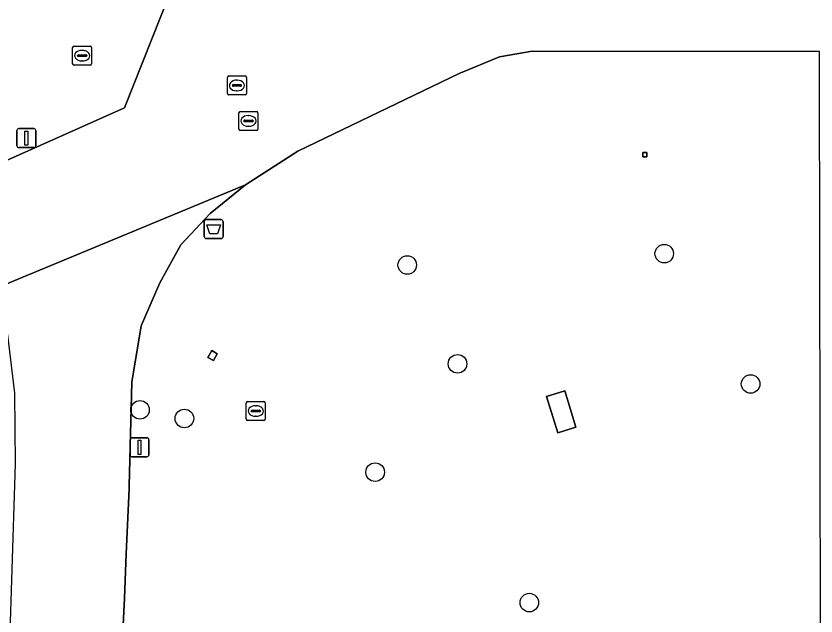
# Model space of a CAD drawing. Extents: x 161477 to 163040, y 383680 to 384871.
# Drawn here: x 161717.63 to 161759.79, y 384159.8 to 384191.39 of the extents above; entities that cross this region are included whole.
import ezdxf

# ---------------------------------------------------------------- set-up
doc = ezdxf.new("R2010")
doc.units = 0
for name, color, linetype in [('IMGEO_Afvalbak', 7, 'Continuous'), ('IMGEO_Boom', 7, 'Continuous'), ('IMGEO_Brandkraan', 7, 'Continuous'), ('IMGEO_Groenvoorziening', 7, 'Continuous'), ('IMGEO_Lichtmast', 7, 'Continuous'), ('IMGEO_Rijbaan_lokaal_gesloten', 7, 'Continuous'), ('IMGEO_Rioolput', 7, 'Continuous'), ('IMGEO_Voetpad_gesloten', 7, 'Continuous')]:
    doc.layers.add(name, color=color, linetype=linetype)

msp = doc.modelspace()

# ---------------------------------------------------------------- linework, layer by layer
at = {"layer": 'IMGEO_Afvalbak'}
for p, q in [((161727.555, 384179.77), (161727.555, 384180.57)), ((161727.555, 384180.57), (161727.555, 384179.77)), ((161727.655, 384180.67), (161728.445, 384180.67)), ((161728.445, 384180.67), (161727.655, 384180.67)), ((161728.545, 384180.57), (161728.545, 384179.77)), ((161728.545, 384179.77), (161728.545, 384180.57)), ((161728.445, 384179.67), (161727.655, 384179.67)), ((161727.655, 384179.67), (161728.445, 384179.67))]:
    msp.add_line(p, q, dxfattribs=at)
msp.add_lwpolyline([(161727.698, 384180.384), (161728.402, 384180.384), (161728.253, 384179.914), (161727.847, 384179.914), (161727.698, 384180.384)], dxfattribs=at)
for centre, start, end in [((161727.655, 384180.57), 90, 180), ((161727.655, 384180.57), 90, 180), ((161728.445, 384180.57), 0, 90), ((161728.445, 384180.57), 360, 90), ((161727.655, 384179.77), 180, 270), ((161727.655, 384179.77), 180, 270), ((161728.445, 384179.77), 270, 0), ((161728.445, 384179.77), 270, 0)]:
    msp.add_arc(centre, 0.1, start, end, dxfattribs=at)
at = {"layer": 'IMGEO_Boom'}
for centre in [(161751.793, 384178.874), (161738.25, 384178.277), (161740.901, 384173.075), (161756.343, 384172.014), (161724.17, 384170.65), (161726.508, 384170.197), (161736.559, 384167.369), (161744.682, 384160.503)]:
    msp.add_circle(centre, 0.489, dxfattribs=at)
at = {"layer": 'IMGEO_Brandkraan'}
for p, q in [((161720.619, 384188.874), (161720.619, 384189.726)), ((161720.694, 384189.8), (161721.546, 384189.8)), ((161721.62, 384189.726), (161721.62, 384188.874)), ((161720.878, 384189.294), (161720.878, 384189.306)), ((161721.316, 384189.257), (161720.918, 384189.257)), ((161720.921, 384189.343), (161721.319, 384189.343)), ((161721.107, 384189.58), (161721.132, 384189.58)), ((161721.362, 384189.306), (161721.362, 384189.294)), ((161721.546, 384188.8), (161720.694, 384188.8)), ((161721.13, 384189.02), (161721.105, 384189.02)), ((161729.844, 384171.09), (161730.696, 384171.09)), ((161729.769, 384170.164), (161729.769, 384171.016)), ((161730.071, 384170.633), (161730.469, 384170.633)), ((161730.257, 384170.87), (161730.282, 384170.87)), ((161730.77, 384171.016), (161730.77, 384170.164)), ((161730.028, 384170.584), (161730.028, 384170.596)), ((161730.466, 384170.547), (161730.068, 384170.547)), ((161730.28, 384170.31), (161730.255, 384170.31)), ((161730.512, 384170.596), (161730.512, 384170.584)), ((161730.696, 384170.09), (161729.844, 384170.09))]:
    msp.add_line(p, q, dxfattribs=at)
for points in [[(161720.619, 384188.874), (161720.619, 384189.726)], [(161720.694, 384189.8), (161721.546, 384189.8)], [(161721.62, 384189.726), (161721.62, 384188.874)], [(161721.546, 384188.8), (161720.694, 384188.8)], [(161729.844, 384171.09), (161730.696, 384171.09)], [(161729.769, 384170.164), (161729.769, 384171.016)], [(161730.77, 384171.016), (161730.77, 384170.164)], [(161730.696, 384170.09), (161729.844, 384170.09)]]:
    msp.add_lwpolyline(points, dxfattribs=at)
for centre, radius, start, end in [((161720.696, 384189.724), 0.0765, 91.552, 178.448), ((161720.696, 384189.724), 0.0765, 91.552, 178.448), ((161721.544, 384189.724), 0.0765, 1.552, 88.448), ((161721.544, 384189.724), 0.0765, 1.552, 88.448), ((161720.918, 384189.303), 0.0403, 85.8775, 175.7526), ((161720.915, 384189.293), 0.0366, 178.938, 274.7102), ((161721.319, 384189.3), 0.043, 264.8664, 352.4533), ((161721.323, 384189.305), 0.0386, 1.7309, 96.639), ((161720.696, 384188.876), 0.0765, 181.552, 268.448), ((161720.696, 384188.876), 0.0765, 181.552, 268.448), ((161721.544, 384188.876), 0.0765, 271.552, 358.448), ((161721.544, 384188.876), 0.0765, 271.552, 358.448), ((161729.846, 384171.014), 0.0765, 91.552, 178.448), ((161729.846, 384171.014), 0.0765, 91.552, 178.448), ((161730.694, 384171.014), 0.0765, 1.552, 88.448), ((161730.694, 384171.014), 0.0765, 1.552, 88.448), ((161730.068, 384170.593), 0.0403, 85.8775, 175.7526), ((161730.473, 384170.595), 0.0386, 1.7309, 96.639), ((161730.065, 384170.583), 0.0366, 178.938, 274.7102), ((161730.469, 384170.59), 0.043, 264.8664, 352.4533), ((161729.846, 384170.166), 0.0765, 181.552, 268.448), ((161729.846, 384170.166), 0.0765, 181.552, 268.448), ((161730.694, 384170.166), 0.0765, 271.552, 358.448), ((161730.694, 384170.166), 0.0765, 271.552, 358.448)]:
    msp.add_arc(centre, radius, start, end, dxfattribs=at)
for centre, major_axis, ratio, start_param, end_param in [((161721.106, 384189.3), (-0.387, 0.002), 0.722429, 4.712389, 7.853982), ((161721.131, 384189.3), (-0.39, 0.002), 0.717154, 1.570796, 4.712389), ((161730.256, 384170.59), (-0.387, 0.002), 0.722429, 4.712389, 7.853982), ((161730.281, 384170.59), (-0.39, 0.002), 0.717154, 1.570796, 4.712389)]:
    msp.add_ellipse(centre, major_axis=major_axis, ratio=ratio, start_param=start_param, end_param=end_param, dxfattribs=at)
at = {"layer": 'IMGEO_Groenvoorziening'}
msp.add_lwpolyline([(161694.589, 384173.746), (161723.345, 384186.557), (161727.178, 384196.211), (161730.158, 384210.609), (161739.941, 384261.637)], dxfattribs=at)
for points in [[(161759.977, 384188.732), (161759.976, 384189.513), (161744.828, 384189.533), (161743.11, 384189.23), (161740.985, 384188.366), (161732.479, 384184.27), (161729.725, 384182.49), (161727.866, 384180.984), (161726.316, 384179.346), (161725.221, 384177.344), (161724.224, 384175.071), (161723.737, 384172.104), (161723.605, 384166.648), (161723.598, 384166.489), (161723.448, 384163.067), (161723.347, 384160.739), (161723.254, 384158.616), (161734.619, 384158.605), (161760.033, 384158.521), (161760.032, 384158.93)], [(161750.666, 384184.192), (161750.881, 384184.192), (161750.881, 384183.978), (161750.666, 384183.978)], [(161728.242, 384173.603), (161728.042, 384173.246), (161727.749, 384173.41), (161727.95, 384173.767)], [(161746.55, 384171.653), (161747.135, 384169.74), (161746.179, 384169.448), (161745.594, 384171.36)]]:
    msp.add_lwpolyline(points, close=True, dxfattribs=at)
at = {"layer": 'IMGEO_Lichtmast'}
for p, q in [((161717.784, 384185.457), (161718.574, 384185.457)), ((161718.574, 384185.457), (161717.784, 384185.457)), ((161717.684, 384184.557), (161717.684, 384185.357)), ((161717.684, 384185.357), (161717.684, 384184.557)), ((161718.674, 384185.357), (161718.674, 384184.557)), ((161718.674, 384184.557), (161718.674, 384185.357)), ((161718.574, 384184.457), (161717.784, 384184.457)), ((161717.784, 384184.457), (161718.574, 384184.457)), ((161723.645, 384168.28), (161723.645, 384169.08)), ((161723.645, 384169.08), (161723.645, 384168.28)), ((161723.745, 384169.18), (161724.535, 384169.18)), ((161724.535, 384169.18), (161723.745, 384169.18)), ((161724.635, 384169.08), (161724.635, 384168.28)), ((161724.635, 384168.28), (161724.635, 384169.08)), ((161724.535, 384168.18), (161723.745, 384168.18)), ((161723.745, 384168.18), (161724.535, 384168.18))]:
    msp.add_line(p, q, dxfattribs=at)
for points in [[(161718.104, 384185.332), (161718.254, 384185.332), (161718.254, 384184.582), (161718.104, 384184.582), (161718.104, 384185.332)], [(161724.065, 384169.055), (161724.215, 384169.055), (161724.215, 384168.305), (161724.065, 384168.305), (161724.065, 384169.055)]]:
    msp.add_lwpolyline(points, dxfattribs=at)
for centre, start, end in [((161717.784, 384185.357), 90, 180), ((161717.784, 384185.357), 90, 180), ((161718.574, 384185.357), 0, 90), ((161718.574, 384185.357), 360, 90), ((161717.784, 384184.557), 180, 270), ((161717.784, 384184.557), 180, 270), ((161718.574, 384184.557), 270, 0), ((161718.574, 384184.557), 270, 0), ((161723.745, 384169.08), 90, 180), ((161723.745, 384169.08), 90, 180), ((161724.535, 384169.08), 0, 90), ((161724.535, 384169.08), 360, 90), ((161723.745, 384168.28), 180, 270), ((161723.745, 384168.28), 180, 270), ((161724.535, 384168.28), 270, 0), ((161724.535, 384168.28), 270, 0)]:
    msp.add_arc(centre, 0.1, start, end, dxfattribs=at)
at = {"layer": 'IMGEO_Rijbaan_lokaal_gesloten'}
for points in [[(161733.75, 384274.516), (161730.61, 384275.368), (161728.643, 384275.876), (161728.617, 384275.766), (161728.532, 384275.403), (161728.435, 384275.429), (161727.166, 384270.561), (161727.187, 384270.431), (161727.115, 384270.181), (161727.059, 384269.989), (161728.987, 384269.454), (161735.03, 384268.003), (161737.038, 384267.25), (161738.189, 384266.605), (161739.378, 384265.251), (161739.846, 384264.352), (161740, 384263.58), (161740.086, 384263.15), (161739.941, 384261.637), (161730.158, 384210.609), (161727.178, 384196.211), (161723.345, 384186.557), (161694.589, 384173.746)], [(161690.671, 384165.312), (161699.069, 384169.279), (161713.664, 384175.843), (161729.725, 384182.49), (161732.479, 384184.27), (161740.985, 384188.366), (161743.11, 384189.23), (161744.828, 384189.533), (161759.976, 384189.513)]]:
    msp.add_lwpolyline(points, dxfattribs=at)
at = {"layer": 'IMGEO_Rioolput'}
for p, q in [((161728.776, 384187.304), (161728.776, 384188.156)), ((161728.851, 384188.23), (161729.703, 384188.23)), ((161729.264, 384188.01), (161729.289, 384188.01)), ((161729.777, 384188.156), (161729.777, 384187.304)), ((161729.035, 384187.724), (161729.035, 384187.736)), ((161729.473, 384187.687), (161729.075, 384187.687)), ((161729.078, 384187.773), (161729.476, 384187.773)), ((161729.519, 384187.736), (161729.519, 384187.724)), ((161729.703, 384187.23), (161728.851, 384187.23)), ((161729.287, 384187.45), (161729.262, 384187.45)), ((161729.383, 384185.436), (161729.383, 384186.288)), ((161729.458, 384186.362), (161730.31, 384186.362)), ((161730.384, 384186.288), (161730.384, 384185.436)), ((161729.642, 384185.856), (161729.642, 384185.868)), ((161730.08, 384185.819), (161729.682, 384185.819)), ((161729.685, 384185.905), (161730.083, 384185.905)), ((161729.871, 384186.142), (161729.896, 384186.142)), ((161730.126, 384185.868), (161730.126, 384185.856)), ((161729.894, 384185.582), (161729.869, 384185.582)), ((161730.31, 384185.362), (161729.458, 384185.362))]:
    msp.add_line(p, q, dxfattribs=at)
for points in [[(161728.776, 384187.304), (161728.776, 384188.156)], [(161728.851, 384188.23), (161729.703, 384188.23)], [(161729.777, 384188.156), (161729.777, 384187.304)], [(161729.703, 384187.23), (161728.851, 384187.23)], [(161729.383, 384185.436), (161729.383, 384186.288)], [(161729.458, 384186.362), (161730.31, 384186.362)], [(161730.384, 384186.288), (161730.384, 384185.436)], [(161730.31, 384185.362), (161729.458, 384185.362)]]:
    msp.add_lwpolyline(points, dxfattribs=at)
for centre, radius, start, end in [((161728.853, 384188.154), 0.0765, 91.552, 178.448), ((161728.853, 384188.154), 0.0765, 91.552, 178.448), ((161729.701, 384188.154), 0.0765, 1.552, 88.448), ((161729.701, 384188.154), 0.0765, 1.552, 88.448), ((161729.075, 384187.733), 0.0403, 85.8775, 175.7526), ((161729.072, 384187.723), 0.0366, 178.938, 274.7102), ((161729.476, 384187.73), 0.043, 264.8664, 352.4533), ((161729.48, 384187.735), 0.0386, 1.7309, 96.639), ((161728.853, 384187.306), 0.0765, 181.552, 268.448), ((161728.853, 384187.306), 0.0765, 181.552, 268.448), ((161729.701, 384187.306), 0.0765, 271.552, 358.448), ((161729.701, 384187.306), 0.0765, 271.552, 358.448), ((161729.46, 384186.286), 0.0765, 91.552, 178.448), ((161729.46, 384186.286), 0.0765, 91.552, 178.448), ((161730.308, 384186.286), 0.0765, 1.552, 88.448), ((161730.308, 384186.286), 0.0765, 1.552, 88.448), ((161729.682, 384185.865), 0.0403, 85.8775, 175.7526), ((161729.679, 384185.855), 0.0366, 178.938, 274.7102), ((161730.083, 384185.862), 0.043, 264.8664, 352.4533), ((161730.087, 384185.867), 0.0386, 1.7309, 96.639), ((161729.46, 384185.438), 0.0765, 181.552, 268.448), ((161729.46, 384185.438), 0.0765, 181.552, 268.448), ((161730.308, 384185.438), 0.0765, 271.552, 358.448), ((161730.308, 384185.438), 0.0765, 271.552, 358.448)]:
    msp.add_arc(centre, radius, start, end, dxfattribs=at)
for centre, major_axis, ratio, start_param, end_param in [((161729.263, 384187.73), (-0.387, 0.002), 0.722429, 4.712389, 7.853982), ((161729.288, 384187.73), (-0.39, 0.002), 0.717154, 1.570796, 4.712389), ((161729.87, 384185.862), (-0.387, 0.002), 0.722429, 4.712389, 7.853982), ((161729.895, 384185.862), (-0.39, 0.002), 0.717154, 1.570796, 4.712389)]:
    msp.add_ellipse(centre, major_axis=major_axis, ratio=ratio, start_param=start_param, end_param=end_param, dxfattribs=at)
at = {"layer": 'IMGEO_Voetpad_gesloten'}
for points in [[(161750.881, 384184.192), (161750.666, 384184.192), (161750.666, 384183.978), (161750.881, 384183.978)], [(161728.242, 384173.603), (161727.95, 384173.767), (161727.749, 384173.41), (161728.042, 384173.246)], [(161746.55, 384171.653), (161745.594, 384171.36), (161746.179, 384169.448), (161747.135, 384169.74)]]:
    msp.add_lwpolyline(points, close=True, dxfattribs=at)
msp.add_lwpolyline([(161723.025, 384153.368), (161723.066, 384154.311), (161723.115, 384155.427), (161723.254, 384158.616), (161723.347, 384160.739), (161723.448, 384163.067), (161723.598, 384166.489), (161723.605, 384166.648), (161723.737, 384172.104), (161724.224, 384175.071), (161725.221, 384177.344), (161726.316, 384179.346), (161727.866, 384180.984), (161729.725, 384182.49), (161713.664, 384175.843), (161715.148, 384175.981), (161716.3, 384175.582), (161717.185, 384174.608), (161717.547, 384171.536), (161717.584, 384167.817), (161717.198, 384155.593)], dxfattribs=at)

doc.saveas('drawing.dxf')
